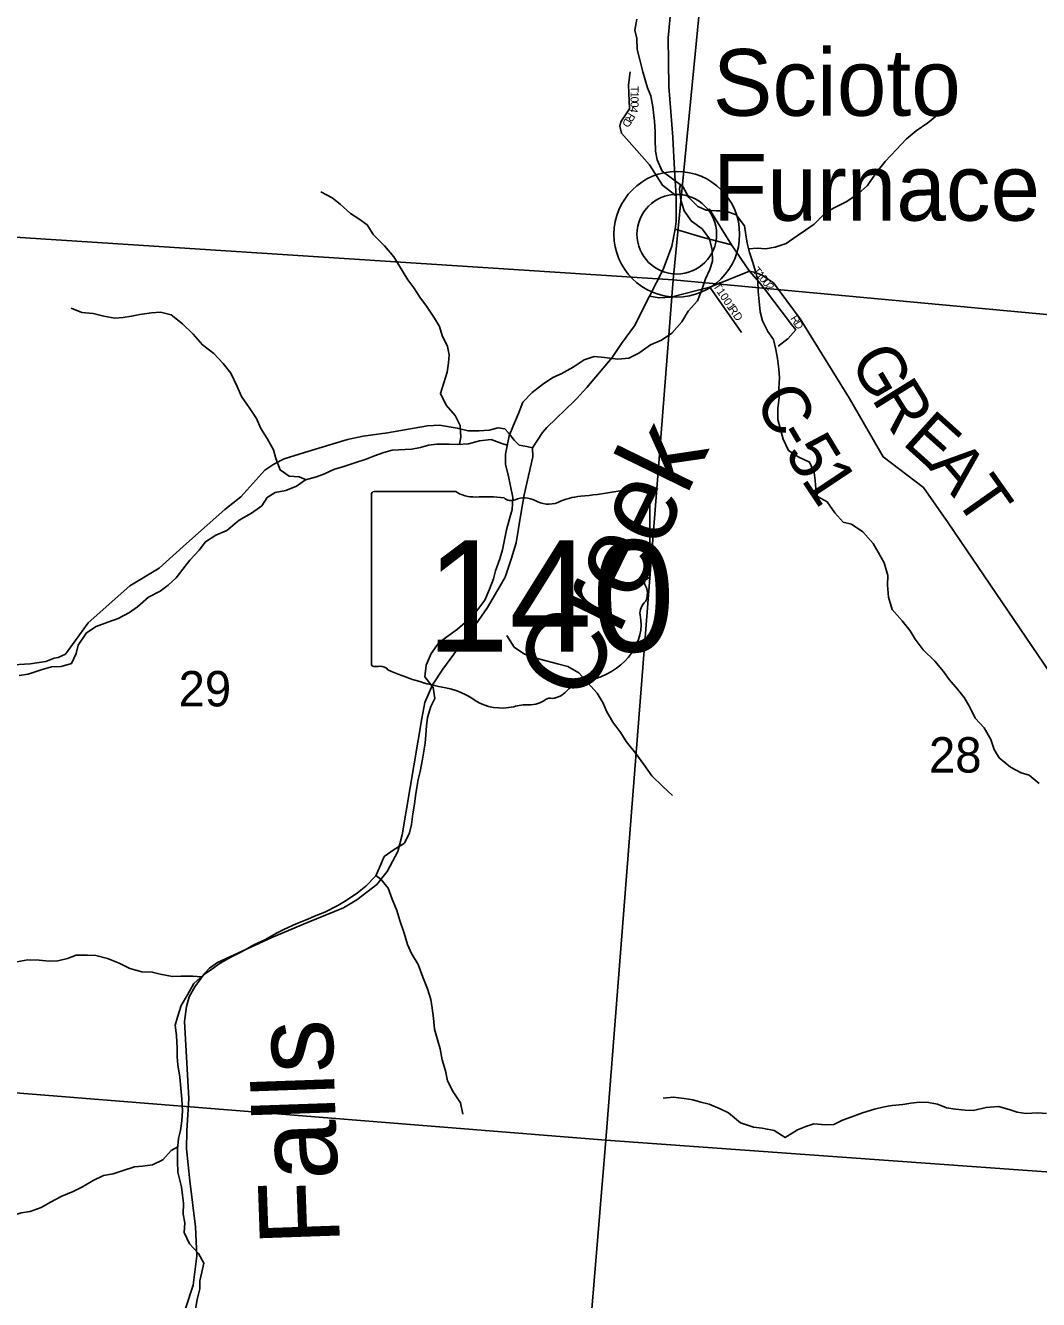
# Model space of a CAD drawing. Extents: x 1624196 to 2029251, y 146837 to 440034.
# Drawn here: x 1888902 to 1895234, y 284322 to 292284 of the extents above; entities that cross this region are included whole.
import ezdxf

# ---------------------------------------------------------------- set-up
doc = ezdxf.new("R2010")
doc.units = 0
for name, color, linetype in [('GM_X_County_Road', 7, 'Continuous'), ('GM_X_County_Road_Text', 7, 'Continuous'), ('GM_X_Minor_River', 7, 'Continuous'), ('GM_X_Minor_River_Text', 7, 'Continuous'), ('GM_X_Section', 7, 'Continuous'), ('GM_X_Section_Text', 7, 'Continuous'), ('GM_X_State_Location', 7, 'Continuous'), ('GM_X_State_Route', 7, 'Continuous'), ('GM_X_State_Shield', 7, 'Continuous'), ('GM_X_Township_Subdivision', 7, 'Continuous'), ('GM_X_Township_Subdivision_Text', 7, 'Continuous'), ('GM_X_Unincorporated', 7, 'Continuous'), ('GM_X_Unincorporated_Location', 7, 'Continuous'), ('GM_X_Unincorporated_Text', 7, 'Continuous')]:
    doc.layers.add(name, color=color, linetype=linetype)

msp = doc.modelspace()

# ---------------------------------------------------------------- linework, layer by layer
at = {"layer": 'GM_X_County_Road'}
for points in [[(1892803.1, 290593.2), (1892862.7, 290581.6), (1892937, 290587.4), (1893179.8, 290649.5), (1893427.2, 290748.5), (1893462.6, 290741.4), (1893507.3, 290723.7), (1893546.2, 290696.6), (1893576.8, 290675.4), (1893744.1, 290451.5), (1894052.5, 289952.4), (1894262.3, 289588.6), (1894514.6, 289396.7), (1894670.1, 289176), (1895305.7, 288240.9)], [(1888792.3, 288287.2), (1888930.8, 288294.6), (1889029, 288309.6), (1889082, 288330), (1889106.5, 288334.1), (1889152.3, 288355.9), (1889213.6, 288439.3), (1889293.3, 288550.6), (1889554.4, 288783), (1889737.9, 288892.1), (1889908.1, 289046.4), (1890147.5, 289259.2), (1890247.9, 289339.7), (1890398.1, 289506), (1890454, 289543.3), (1890519.1, 289576.5), (1890645.6, 289616.1), (1890915.4, 289697.6), (1891012.5, 289717.5), (1891165.4, 289738.8), (1891414.9, 289783), (1891490.9, 289786), (1891601.2, 289768.1), (1891668.5, 289751), (1891738.3, 289750.2), (1891800.9, 289754.7), (1891856.1, 289769.6), (1891897.8, 289763.6), (1891921.6, 289739.7), (1891957.4, 289692), (1891988.7, 289660.7), (1892034.9, 289653.3), (1892072.2, 289644.3)]]:
    msp.add_lwpolyline(points, dxfattribs=at)
at = {"layer": 'GM_X_Minor_River'}
for points in [[(1892724.1, 292323.6), (1892711.7, 292255.5), (1892723.5, 292203.3), (1892725.2, 292135.1), (1892743, 292068.9), (1892760.7, 291994.6), (1892776.5, 291944.4), (1892790.3, 291894.2), (1892810.1, 291844), (1892823.8, 291775.8), (1892833.4, 291685.5), (1892839.1, 291621.4), (1892838.9, 291571.2), (1892840.6, 291499), (1892850.3, 291444.9), (1892882.1, 291374.5), (1892946, 291326.1), (1893011.8, 291277.7), (1893047.6, 291209.4), (1893105.4, 291153), (1893157.4, 291130.7), (1893219.5, 291126.4), (1893275.6, 291126.1), (1893343.6, 291101.7), (1893397.3, 291033.3), (1893405.1, 290975.1), (1893412.9, 290925), (1893428.6, 290864.8), (1893446.4, 290808.5), (1893468.2, 290740.3), (1893480, 290690.1), (1893481.7, 290621.9), (1893487.4, 290559.7), (1893495.1, 290495.5), (1893508.9, 290439.3), (1893542.6, 290373), (1893578.5, 290322.7), (1893592.2, 290260.5), (1893602, 290202.3), (1893611.7, 290136.1), (1893615.4, 290082), (1893611.1, 290015.8), (1893612.9, 289959.7), (1893604.6, 289891.5), (1893604.3, 289821.3), (1893620.1, 289767.1), (1893637.8, 289698.9), (1893671.5, 289628.6), (1893735.4, 289586.2), (1893803.4, 289555.8), (1893831.2, 289491.5), (1893838.9, 289441.3), (1893842.7, 289391.2), (1893852.5, 289341), (1893912.5, 289306.6), (1893960.2, 289238.2), (1894014, 289179.9), (1894066.1, 289167.6), (1894136, 289119.1), (1894201.7, 289046.7), (1894231.6, 288992.4), (1894269.3, 288926), (1894293, 288847.7), (1894290.7, 288787.6), (1894296.4, 288711.4), (1894320.1, 288635.1), (1894381.9, 288564.6), (1894431.7, 288502.2), (1894463.5, 288449.9), (1894513.3, 288383.5), (1894587.1, 288311)], [(1893422.2, 290889.5), (1893476.8, 290892.6), (1893526.9, 290888.4), (1893589, 290898.1), (1893657.2, 290921.8), (1893725.6, 290969.6), (1893777.8, 291005.5), (1893832.1, 291043.3), (1893904.5, 291115.2), (1893956.7, 291145), (1894031, 291182.8), (1894105.3, 291230.5), (1894165.6, 291284.4), (1894218.1, 291362.3), (1894276.5, 291434.2), (1894346.9, 291510.1), (1894407.3, 291574), (1894469.6, 291625.8), (1894542, 291675.6), (1894610.3, 291731.4), (1894660.6, 291783.3), (1894714.8, 291801.1)], [(1892996.6, 291288.9), (1892989.8, 291265.8), (1892999.5, 291193.6), (1893019.2, 291125.3), (1893065, 291060.9), (1893130.9, 291014.5), (1893178.7, 290952.1), (1893194.4, 290881.9), (1893196.1, 290811.7), (1893179.8, 290759.6), (1893153.5, 290701.6), (1893131.2, 290637.6), (1893102.8, 290563.5), (1893044.4, 290499.6), (1893004.1, 290431.6), (1892941.7, 290361.8), (1892877.4, 290318), (1892809.1, 290288.2), (1892736.8, 290236.4), (1892672.6, 290204.6), (1892604.4, 290198.9), (1892522.3, 290209.3), (1892456.3, 290215.7), (1892394.1, 290193.9), (1892325.8, 290150.1), (1892249.5, 290108.3), (1892199.3, 290084.5), (1892133, 290040.7), (1892068.7, 289990.9), (1892010.3, 289931), (1891984, 289859), (1891953.6, 289786.9), (1891925.3, 289718.9), (1891915, 289668.8), (1891902.7, 289604.7), (1891902.4, 289540.5), (1891920.2, 289476.3), (1891933.9, 289406.1), (1891947.6, 289333.8), (1891945.2, 289259.6), (1891927, 289201.6), (1891908.6, 289131.5), (1891898.4, 289079.4), (1891884, 289007.3), (1891867.8, 288951.2), (1891839.4, 288877.2), (1891827.1, 288827.1), (1891802.8, 288761.1), (1891772.5, 288693), (1891724.1, 288627.1), (1891665.7, 288565.2), (1891603.4, 288511.4), (1891535.1, 288463.6), (1891484.8, 288423.7), (1891438.5, 288359.8), (1891406.1, 288285.7), (1891397.8, 288213.6), (1891449.5, 288147.2), (1891461.3, 288079), (1891435, 288029), (1891414.7, 287958.9), (1891408.4, 287906.8), (1891404.2, 287850.6), (1891399.9, 287798.5), (1891383.4, 287698.3), (1891369.1, 287622.2), (1891356.8, 287572.2), (1891348.6, 287522.1), (1891340.4, 287470), (1891334.1, 287417.9), (1891323.8, 287357.8), (1891315.5, 287291.7), (1891303.3, 287239.6), (1891270.9, 287173.6), (1891206.7, 287133.8), (1891144.4, 287089.9), (1891116, 287021.9), (1891091.8, 286969.9), (1891029.4, 286906), (1890977.1, 286864.1), (1890906.8, 286816.4), (1890854.6, 286784.5), (1890772.3, 286742.8), (1890720.1, 286723), (1890655.9, 286695.2), (1890593.7, 286669.4), (1890521.4, 286637.7), (1890471.2, 286611.9), (1890398.9, 286570.1), (1890328.7, 286538.3), (1890256.4, 286496.6), (1890190.1, 286462.8), (1890119.9, 286425), (1890067.6, 286387.2), (1890015.4, 286351.3), (1889955, 286297.5), (1889914.7, 286225.5), (1889876.3, 286159.5), (1889852, 286087.4), (1889837.7, 286037.4), (1889845.4, 285971.2)], [(1891615.3, 289666.9), (1891622.8, 289712.3), (1891619.1, 289784.5), (1891587.3, 289846.8), (1891531.5, 289911.2), (1891495.8, 289983.5), (1891516.1, 290051.6), (1891538.4, 290117.7), (1891546.7, 290175.8), (1891550.9, 290225.9), (1891539.2, 290278.1), (1891507.4, 290346.4), (1891489.6, 290402.6), (1891459.8, 290454.9), (1891408.1, 290529.3), (1891366.3, 290585.6), (1891330.5, 290643.9), (1891292.6, 290694.2), (1891205.1, 290839), (1891145.3, 290907.4), (1891077.5, 290975.9), (1891037.8, 291038.2), (1890985.9, 291076.6), (1890933.9, 291108.9), (1890870.1, 291167.3), (1890818.2, 291207.7), (1890748.2, 291244.1)], [(1890656.3, 289445.3), (1890612.1, 289464.3), (1890550, 289468.6), (1890494.1, 289507), (1890466.4, 289577.3), (1890452.6, 289631.5), (1890412.9, 289703.8), (1890373.1, 289766.2), (1890345.3, 289828.5), (1890299.6, 289896.8), (1890251.8, 289965.2), (1890226, 290027.5), (1890186.3, 290111.9), (1890138.5, 290172.3), (1890078.7, 290234.7), (1890008.9, 290289.1), (1889951.1, 290355.6), (1889883.3, 290420.1), (1889813.4, 290476.5), (1889745.4, 290492.9), (1889689.3, 290489.1), (1889617.1, 290477.4), (1889565, 290467.6), (1889512.9, 290459.9), (1889460.8, 290456.1), (1889392.7, 290468.4), (1889324.7, 290484.8), (1889254.6, 290491.1), (1889188.6, 290517.5)], [(1891913.8, 289662.3), (1891879, 289673), (1891813, 289697.3), (1891740.8, 289687.7), (1891670.6, 289669.9), (1891602.5, 289666.2), (1891550.5, 289668.5), (1891474.3, 289668.8), (1891422.2, 289661.1), (1891372.1, 289647.3), (1891318, 289637.5), (1891193.7, 289630), (1891141.6, 289616.2), (1891083.4, 289594.5), (1891031.2, 289574.7), (1890967, 289552.9), (1890884.8, 289527.2), (1890832.7, 289511.4), (1890770.4, 289481.6), (1890720.3, 289463.8), (1890652.1, 289444.1), (1890595.8, 289406.3), (1890529.6, 289378.5), (1890463.4, 289366.8), (1890413.2, 289334.9), (1890378.9, 289283), (1890314.7, 289237.1), (1890238.3, 289193.4), (1890159.9, 289127.6), (1890091.7, 289099.8), (1890027.4, 289058), (1889987.1, 289006.1), (1889928.7, 288942.2), (1889886.4, 288886.2), (1889844.1, 288832.3), (1889793.9, 288786.4), (1889743.6, 288748.6), (1889671.3, 288710.8), (1889603, 288651), (1889552.7, 288615.1), (1889482.4, 288577.3), (1889416.2, 288555.6), (1889344, 288527.9), (1889283.7, 288488), (1889231.3, 288412.1), (1889219.1, 288360), (1889188.8, 288298), (1889124.6, 288278.2), (1889064.5, 288276.5), (1889000.3, 288256.8), (1888920, 288231.1), (1888861.9, 288221.3)], [(1891911.7, 288471.8), (1891957.4, 288399.5), (1892021.3, 288355), (1892095.3, 288330.6), (1892165.4, 288312.3), (1892227.4, 288295.9), (1892291.4, 288277.6), (1892361.3, 288239.2), (1892417.2, 288176.8), (1892475, 288112.3), (1892512.7, 288050), (1892534.5, 287999.8), (1892574.3, 287929.4), (1892624.1, 287863), (1892655.9, 287808.7), (1892717.7, 287734.3), (1892767.4, 287665.9), (1892817.2, 287595.5), (1892885, 287529), (1892946.8, 287472.5)], [(1894587.1, 288311), (1894640.9, 288246.6), (1894676.7, 288196.3), (1894728.5, 288135.9), (1894770.3, 288085.6), (1894802.1, 288027.3), (1894837.9, 287955), (1894893.7, 287894.6), (1894935.4, 287822.2), (1894957.2, 287759.9), (1894989, 287707.6), (1895058.9, 287649.2), (1895124.8, 287614.8), (1895174.8, 287598.5), (1895238.7, 287548.1)], [(1891092.4, 286971.3), (1891123.7, 286949.7), (1891169.6, 286893.3), (1891193.3, 286825), (1891223, 286752.7), (1891242.8, 286690.5), (1891268.5, 286612.2), (1891290.2, 286541.9), (1891316, 286485.6), (1891355.7, 286415.3), (1891385.4, 286336.9), (1891415.1, 286264.6), (1891436.9, 286196.3), (1891444.6, 286142.2), (1891452.4, 286080), (1891458.1, 286011.8), (1891479.8, 285939.5), (1891493.6, 285889.3), (1891507.3, 285821.1), (1891527, 285750.8), (1891540.8, 285688.6), (1891574.5, 285620.3), (1891622.3, 285551.9), (1891636, 285479.6)], [(1890001.4, 286338.8), (1889947.2, 286343.6), (1889873.1, 286342), (1889821, 286340.2), (1889745, 286354.6), (1889695, 286368.8), (1889628.9, 286369.2), (1889554.9, 286391.5), (1889486.9, 286424), (1889414.9, 286454.4), (1889340.9, 286472.7), (1889290.8, 286475), (1889218.7, 286473.3), (1889164.5, 286453.5), (1889104.4, 286437.8), (1889050.3, 286436), (1888988.2, 286442.3), (1888916.1, 286444.6), (1888848, 286432.9)], [(1889845.4, 285971.2), (1889851.1, 285892.9), (1889850.9, 285838.8), (1889854.6, 285788.7), (1889866.3, 285712.4), (1889874, 285642.2), (1889879.7, 285574), (1889883.4, 285501.8), (1889879.1, 285439.7), (1889870.8, 285377.5), (1889858.6, 285327.5), (1889852.3, 285261.3), (1889852, 285185.2), (1889853.7, 285119), (1889877.3, 285026.6), (1889883.1, 284974.5), (1889888.9, 284924.3), (1889888.6, 284856.2), (1889898.3, 284802), (1889894.1, 284741.8), (1889927.8, 284669.5), (1889983.6, 284609.1), (1890017.4, 284548.8), (1890005.1, 284492.7), (1889992.9, 284438.6), (1889992.6, 284388.5), (1889976.3, 284322.4), (1889962, 284248.3)], [(1895283.6, 285484.7), (1895229.5, 285489), (1895155.4, 285485.3), (1895101.4, 285493.5), (1895051.3, 285509.8), (1894983.3, 285528.2), (1894907.2, 285522.5), (1894825, 285502.9), (1894774.9, 285505.1), (1894714.8, 285511.4), (1894658.8, 285519.7), (1894602.8, 285542), (1894546.8, 285554.3), (1894490.7, 285554.5), (1894436.6, 285548.8), (1894386.5, 285541), (1894320.3, 285535.3), (1894270.2, 285525.5), (1894208.1, 285511.8), (1894133.9, 285488), (1894083.7, 285470.2), (1894009.5, 285442.5), (1893955.3, 285416.7), (1893903.2, 285412.9), (1893829.1, 285419.3), (1893778.9, 285403.5), (1893726.8, 285381.7), (1893650.4, 285333.9), (1893582.5, 285378.3), (1893506.5, 285392.7), (1893452.4, 285399), (1893372.4, 285425.4), (1893296.6, 285487.9), (1893244.6, 285514.2), (1893176.6, 285542.6), (1893122.6, 285554.9), (1893072.6, 285569.2), (1893018.5, 285577.5), (1892952.5, 285585.8), (1892888.4, 285580.1)], [(1889853.8, 285277.1), (1889812.2, 285253.5), (1889759.9, 285195.6), (1889695.6, 285163.8), (1889633.5, 285156.1), (1889583.4, 285152.3), (1889513.2, 285128.6), (1889451, 285106.8), (1889388.9, 285097.1), (1889324.6, 285065.3), (1889258.3, 285025.5), (1889200.1, 284997.7), (1889129.9, 284968), (1889059.6, 284930.2), (1888999.4, 284896.4), (1888931.2, 284872.6), (1888875, 284862.9), (1888822.9, 284847.1), (1888762.7, 284833.3), (1888688.6, 284821.6), (1888608.3, 284800), (1888552.2, 284782.2), (1888477.9, 284754.4), (1888409.8, 284734.7)]]:
    msp.add_lwpolyline(points, dxfattribs=at)
at = {"layer": 'GM_X_Section'}
for points in [[(1888045.7, 296301.5), (1893465.2, 295976.9), (1892951, 290694.1), (1887549.7, 291044.7)], [(1893465.2, 295976.9), (1898509.2, 295562.3), (1898114.1, 290216.6), (1892951, 290694.1)], [(1887549.7, 291044.7), (1892951, 290694.1), (1892530.6, 285317), (1887097.5, 285753.7)], [(1898114.1, 290216.6), (1897771.3, 284940.8), (1892530.6, 285317), (1892951, 290694.1)], [(1887097.5, 285753.7), (1892530.6, 285317), (1892084.1, 279944), (1890624.3, 280055), (1886735, 280370.4), (1886621, 280376.8)], [(1892530.6, 285317), (1897771.3, 284940.8), (1897450.1, 279566.8), (1892084.1, 279944)]]:
    msp.add_lwpolyline(points, close=True, dxfattribs=at)
at = {"layer": 'GM_X_State_Route'}
for points in [[(1892951.1, 291541.9), (1892948.7, 291586.5), (1892924.3, 291902.6), (1892918.8, 292207.4), (1892957.4, 292608)], [(1892345.9, 289951.8), (1892411.5, 290022.9), (1892570.3, 290209), (1892628.5, 290297.8), (1892708.6, 290406.9), (1892803.1, 290593.2), (1892888.1, 290760.3), (1892942.1, 290904.4), (1892962.6, 291011.3), (1892969.7, 291061.8), (1892970.2, 291220.2), (1892961.7, 291344.6), (1892951.1, 291541.9)], [(1889859.8, 284139.4), (1889950.9, 284410.8), (1889973.7, 284595.2), (1889965.4, 284775.4), (1889929.2, 285063.4), (1889908.4, 285264), (1889911, 285376.2), (1889922.8, 285577.9), (1889895.5, 286060.7), (1889907.9, 286153.9), (1889925.3, 286213.6), (1889960.1, 286275.7), (1890022.5, 286361.2), (1890052, 286392.6), (1890103.1, 286427.7), (1890442.6, 286584.9), (1890664.1, 286678.8), (1890889.3, 286770.8), (1890973.8, 286819.6), (1891097.7, 286915.4), (1891163.3, 286996.1), (1891229.1, 287121.9), (1891257.2, 287227.1), (1891378.7, 287954.3), (1891399.3, 288052.4), (1891445.9, 288163.5), (1891511.1, 288260.8), (1891734.8, 288566.7), (1891790.3, 288646.4), (1891869.9, 288782.4), (1891900.7, 288836.3), (1891940.8, 288956.3), (1891969.7, 289051.2), (1891995.5, 289217), (1892020, 289350.6), (1892073.6, 289587.7), (1892072.2, 289644.3), (1892133.3, 289741.3), (1892161.6, 289771.1), (1892332.9, 289937.8), (1892345.9, 289951.8)]]:
    msp.add_lwpolyline(points, dxfattribs=at)
at = {"layer": 'GM_X_State_Shield'}
for p, q in [((1891064.4, 289352.8), (1891064.4, 288296.2)), ((1891591.1, 289371), (1891081.5, 289371)), ((1892804.6, 288844.4), (1892804.6, 289397.2)), ((1892804.4, 288844.6), (1892804.6, 288844.4))]:
    msp.add_line(p, q, dxfattribs=at)
for centre, major_axis, start_param, end_param in [((1891084.3, 289355.1), (20.2, 0), 1.712693, 3.28349), ((1891712.5, 289493.7), (195.5, 0), 4.042523, 4.731795), ((1892184.7, 290811.5), (1845.5, 0), 4.814394, 5.042369), ((1892785.3, 289399.5), (19.4, 0), 6.141152, 7.989035), ((1891777.3, 288777.8), (702, 0), 1.404758, 1.657858), ((1891936.7, 289360.5), (56.4, 0), 3.836095, 5.185415), ((1892019.5, 289238.4), (117.3, 0), 0.950623, 2.079405), ((1892170.9, 289405.9), (141.1, 0), 4.081561, 5.145723), ((1892420.1, 289048.3), (371.3, 0), 1.699011, 2.107814), ((1892800.1, 288803.9), (30, 0), 1.883978, 3.671073), ((1892783.9, 288842.3), (20.7, 0), 5.05454, 6.418171), ((1892609.4, 288734), (180, 0), 5.934695, 6.695948), ((1892874, 288613.1), (130.9, 0), 2.387724, 3.262537), ((1892288.1, 288542.8), (461.6, 0), 5.101752, 6.440018), ((1891084.5, 288293.9), (20.3, 0), 3.00124, 4.508301), ((1891087.6, 288402), (155.2, 0), 4.665946, 4.897461), ((1891119.3, 288235.2), (56, 0), 0.519207, 1.627899), ((1891825.9, 289184.6), (1332.7, 0), 4.195997, 4.488961), ((1892482.7, 287999.5), (252.8, 0), 1.647645, 2.488434), ((1891428.6, 287821.5), (417, 0), 0.823519, 1.323587), ((1892179.3, 288048.5), (39.7, 0), 1.147584, 2.315152), ((1892162.4, 288193.8), (149.1, 0), 4.937069, 5.64225), ((1891879.6, 288230), (264.6, 0), 4.026481, 4.996735), ((1892032.5, 287864.7), (217.4, 0), 1.495662, 1.94098), ((1892051.8, 288150.8), (141, 0), 4.691044, 5.507374)]:
    msp.add_ellipse(centre, major_axis=major_axis, ratio=0.8, start_param=start_param, end_param=end_param, dxfattribs=at)
at = {"layer": 'GM_X_Township_Subdivision'}
for points in [[(1892681.6, 291994.8), (1892672.1, 291913.4), (1892677.5, 291764.2), (1892623.2, 291682.8), (1892617.8, 291655.7), (1892627.3, 291610.9), (1892802.3, 291412.7), (1892883.8, 291285.5), (1892970.2, 291220.2)], [(1893315.3, 290914.6), (1893175.1, 291138.6)], [(1893520.6, 290638.3), (1893488, 290681.1), (1893427.2, 290748.5), (1893315.3, 290914.6), (1893139, 290959.3), (1892962.6, 291011.3)], [(1893179.8, 290649.5), (1893378.5, 290365.9)], [(1893606.5, 290280.7), (1893667.1, 290325.5), (1893717.1, 290383.4), (1893689.5, 290416.3), (1893520.6, 290638.3)]]:
    msp.add_lwpolyline(points, dxfattribs=at)
at = {"layer": 'GM_X_Unincorporated'}
for radius in [392.8, 249]:
    msp.add_circle((1892973.4, 290979.8), radius, dxfattribs=at)
at = {"layer": 'GM_X_Unincorporated_Location'}
msp.add_line((1892973.4, 290979.8), (1892973.4, 290979.8), dxfattribs=at)

# ---------------------------------------------------------------- texts
at = {"layer": 'GM_X_County_Road_Text'}
for s, rotation, p in [('G', 300.34716, (1894048.6, 290187.2)), ('R', 301.90187, (1894186.6, 289951.8)), ('C', 300.37472, (1893453, 289938.9)), ('E', 318.02347, (1894375.8, 289672.2)), ('-', 300.56248, (1893578.1, 289725.4)), ('5', 301.22087, (1893642.7, 289616.1)), ('A', 310.35594, (1894535.2, 289529.7)), ('1', 303.70506, (1893746.1, 289446.1)), ('T', 305.21636, (1894701.8, 289334.1))]:
    msp.add_text(s, height=300, rotation=rotation, dxfattribs=at).set_placement(p)
at = {"layer": 'GM_X_Minor_River_Text'}
for s, height, rotation, p in [('Creek', 499.99, 63.99977, (1892396.3, 288036.3)), ('Falls', 500, 92.00046, (1890868.1, 284667.5))]:
    msp.add_text(s, height=height, rotation=rotation, dxfattribs=at).set_placement(p)
at = {"layer": 'GM_X_Section_Text'}
for s, p in [('29', (1889859.1, 288029.1)), ('28', (1894549.5, 287615.5))]:
    msp.add_text(s, height=221, rotation=0.00001, dxfattribs=at).set_placement(p)
at = {"layer": 'GM_X_State_Location'}
for s in ['s', 'r']:
    msp.add_text(s, height=1, dxfattribs=at).set_placement((1891914.9, 288754.2))
msp.add_text('140', height=1, rotation=0.00001, dxfattribs=at).set_placement((1891561.9, 288681.5))
at = {"layer": 'GM_X_State_Shield'}
msp.add_text('140', height=696.1, dxfattribs=at).set_placement((1891408.1, 288370.7))
at = {"layer": 'GM_X_Township_Subdivision_Text'}
for s, rotation, p in [('T', 270.05466, (1892684.4, 291905.9)), ('0', 270.09841, (1892684.4, 291839.8)), ('1', 270.08723, (1892684.4, 291870.6)), ('4', 258.81254, (1892684.8, 291780.8)), ('0', 270.06245, (1892684.5, 291809)), ('D', 239.98262, (1892652.9, 291708.4)), ('R', 238.60727, (1892674.2, 291743.3)), ('T', 310.53315, (1893443.3, 290749.6)), ('1', 310.51324, (1893466.2, 290722.9)), ('0', 309.3619, (1893486.1, 290699.7)), ('T1001', 303.68839, (1893197.6, 290656.3)), ('0', 308.3379, (1893505.4, 290676)), ('2', 308.16249, (1893524.5, 290651.9)), ('RD', 304.50505, (1893294.3, 290511.2)), ('R', 301.16366, (1893681.3, 290454.4)), ('D', 301.18456, (1893701.8, 290420.5))]:
    msp.add_text(s, height=50, rotation=rotation, dxfattribs=at).set_placement(p)
at = {"layer": 'GM_X_Unincorporated_Text'}
for s, p in [('Scioto', (1893198.7, 291720.2)), ('Furnace', (1893198.7, 291064.6))]:
    msp.add_text(s, height=417, rotation=0.00001, dxfattribs=at).set_placement(p)

doc.saveas('drawing.dxf')
